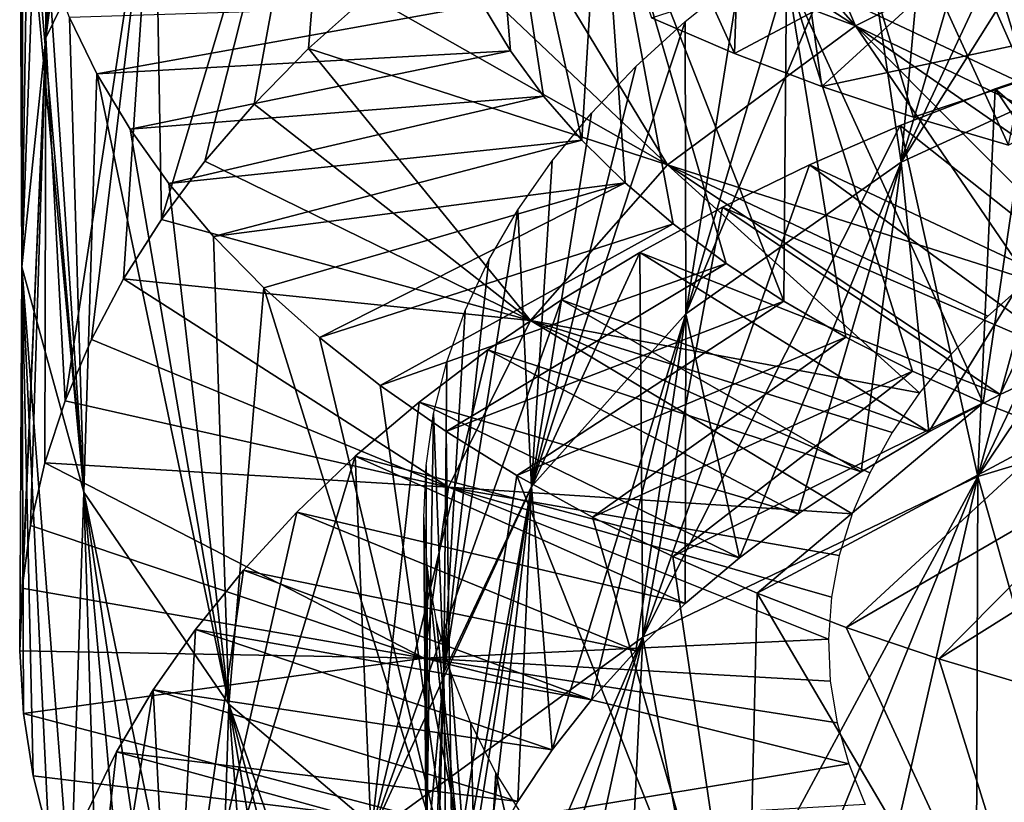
# Model space of a CAD drawing. Header units: millimetres. Extents: x -161 to 161, y -94 to 1149.
# Tile 785 of 1056: x 37.5 to 40.42, y 399.76 to 402.08. Entities that reach past the tile are written whole.
import ezdxf

# ---------------------------------------------------------------- set-up
doc = ezdxf.new("R2010")
doc.units = ezdxf.units.MM
doc.header["$LTSCALE"] = 81.481481
for name, color, linetype in [('65', 7, 'CONTINUOUS'), ('66', 7, 'CONTINUOUS'), ('67', 7, 'CONTINUOUS'), ('68', 7, 'CONTINUOUS'), ('70', 7, 'CONTINUOUS'), ('80', 7, 'CONTINUOUS')]:
    doc.layers.add(name, color=color, linetype=linetype)

msp = doc.modelspace()

# ---------------------------------------------------------------- linework, layer by layer
at = {"layer": '65', "color": 7, "linetype": 'CONTINUOUS', "true_color": 0xaaaaaa}
for points in [[(39.3918, 402.7319, -21.0942), (39.64, 402.8591, -21.3149), (39.9807, 402.0614, -20.1574), (39.3918, 402.7319, -21.0942)], [(39.9807, 402.0614, -20.1574), (39.64, 402.8591, -21.3149), (40.6737, 402.4089, -20.8053), (39.9807, 402.0614, -20.1574)], [(39.1567, 402.5974, -20.8637), (39.3918, 402.7319, -21.0942), (39.9807, 402.0614, -20.1574), (39.1567, 402.5974, -20.8637)], [(38.9353, 402.4559, -20.6241), (39.1567, 402.5974, -20.8637), (39.9807, 402.0614, -20.1574), (38.9353, 402.4559, -20.6241)], [(38.728, 402.3079, -20.3757), (38.9353, 402.4559, -20.6241), (39.4226, 401.6487, -19.4231), (38.728, 402.3079, -20.3757)], [(39.4226, 401.6487, -19.4231), (38.9353, 402.4559, -20.6241), (39.9807, 402.0614, -20.1574), (39.4226, 401.6487, -19.4231)], [(39.9807, 402.0614, -20.1574), (40.6737, 402.4089, -20.8053), (40.9332, 401.6037, -19.5875), (39.9807, 402.0614, -20.1574)], [(38.5353, 402.1539, -20.1192), (38.728, 402.3079, -20.3757), (39.4226, 401.6487, -19.4231), (38.5353, 402.1539, -20.1192)], [(38.3577, 401.9942, -19.8552), (38.5353, 402.1539, -20.1192), (39.4226, 401.6487, -19.4231), (38.3577, 401.9942, -19.8552)], [(39.4226, 401.6487, -19.4231), (39.9807, 402.0614, -20.1574), (40.4953, 401.3076, -19.0035), (39.4226, 401.6487, -19.4231)], [(40.4953, 401.3076, -19.0035), (39.9807, 402.0614, -20.1574), (40.6294, 401.4113, -19.205), (40.4953, 401.3076, -19.0035)], [(40.6294, 401.4113, -19.205), (39.9807, 402.0614, -20.1574), (40.7755, 401.5101, -19.3998), (40.6294, 401.4113, -19.205)], [(40.7755, 401.5101, -19.3998), (39.9807, 402.0614, -20.1574), (40.9332, 401.6037, -19.5875), (40.7755, 401.5101, -19.3998)], [(38.1957, 401.8295, -19.5842), (38.3577, 401.9942, -19.8552), (39.0159, 401.1867, -18.6215), (38.1957, 401.8295, -19.5842)], [(39.0159, 401.1867, -18.6215), (38.3577, 401.9942, -19.8552), (39.4226, 401.6487, -19.4231), (39.0159, 401.1867, -18.6215)], [(38.0498, 401.6603, -19.3069), (38.1957, 401.8295, -19.5842), (39.0159, 401.1867, -18.6215), (38.0498, 401.6603, -19.3069)], [(37.9207, 401.487, -19.024), (38.0498, 401.6603, -19.3069), (39.0159, 401.1867, -18.6215), (37.9207, 401.487, -19.024)], [(39.0159, 401.1867, -18.6215), (39.4226, 401.6487, -19.4231), (40.1708, 400.9726, -18.3662), (39.0159, 401.1867, -18.6215)], [(40.1708, 400.9726, -18.3662), (39.4226, 401.6487, -19.4231), (40.2655, 401.0877, -18.5833), (40.1708, 400.9726, -18.3662)], [(40.2655, 401.0877, -18.5833), (39.4226, 401.6487, -19.4231), (40.3738, 401.1995, -18.796), (40.2655, 401.0877, -18.5833)], [(40.3738, 401.1995, -18.796), (39.4226, 401.6487, -19.4231), (40.4953, 401.3076, -19.0035), (40.3738, 401.1995, -18.796)], [(37.8084, 401.3102, -18.7361), (37.9207, 401.487, -19.024), (39.0159, 401.1867, -18.6215), (37.8084, 401.3102, -18.7361)], [(37.7133, 401.1305, -18.444), (37.8084, 401.3102, -18.7361), (38.7728, 400.6926, -17.7738), (37.7133, 401.1305, -18.444)], [(38.7728, 400.6926, -17.7738), (37.8084, 401.3102, -18.7361), (39.0159, 401.1867, -18.6215), (38.7728, 400.6926, -17.7738)], [(38.7728, 400.6926, -17.7738), (39.0159, 401.1867, -18.6215), (39.9709, 400.6129, -17.6939), (38.7728, 400.6926, -17.7738)], [(39.9709, 400.6129, -17.6939), (39.0159, 401.1867, -18.6215), (40.0234, 400.7347, -17.9209), (39.9709, 400.6129, -17.6939)], [(40.0234, 400.7347, -17.9209), (39.0159, 401.1867, -18.6215), (40.0901, 400.8548, -18.1452), (40.0234, 400.7347, -17.9209)], [(40.0901, 400.8548, -18.1452), (39.0159, 401.1867, -18.6215), (40.1708, 400.9726, -18.3662), (40.0901, 400.8548, -18.1452)], [(37.6355, 400.9484, -18.1483), (37.7133, 401.1305, -18.444), (38.7728, 400.6926, -17.7738), (37.6355, 400.9484, -18.1483)], [(37.5751, 400.7644, -17.8495), (37.6355, 400.9484, -18.1483), (38.7728, 400.6926, -17.7738), (37.5751, 400.7644, -17.8495)], [(37.5324, 400.5789, -17.5484), (37.5751, 400.7644, -17.8495), (38.7006, 400.1844, -16.9026), (37.5324, 400.5789, -17.5484)], [(38.7006, 400.1844, -16.9026), (37.5751, 400.7644, -17.8495), (38.7728, 400.6926, -17.7738), (38.7006, 400.1844, -16.9026)], [(38.7006, 400.1844, -16.9026), (38.7728, 400.6926, -17.7738), (39.9003, 400.2409, -17.0018), (38.7006, 400.1844, -16.9026)], [(39.9003, 400.2409, -17.0018), (38.7728, 400.6926, -17.7738), (39.9093, 400.3655, -17.2337), (39.9003, 400.2409, -17.0018)], [(39.9093, 400.3655, -17.2337), (38.7728, 400.6926, -17.7738), (39.9329, 400.4896, -17.4647), (39.9093, 400.3655, -17.2337)], [(39.9329, 400.4896, -17.4647), (38.7728, 400.6926, -17.7738), (39.9709, 400.6129, -17.6939), (39.9329, 400.4896, -17.4647)], [(37.5075, 400.3927, -17.2456), (37.5324, 400.5789, -17.5484), (38.7006, 400.1844, -16.9026), (37.5075, 400.3927, -17.2456)], [(37.5003, 400.2063, -16.942), (37.5075, 400.3927, -17.2456), (38.7006, 400.1844, -16.9026), (37.5003, 400.2063, -16.942)], [(39.906, 400.1166, -16.7697), (38.7006, 400.1844, -16.9026), (39.9003, 400.2409, -17.0018), (39.906, 400.1166, -16.7697)], [(37.5112, 400.0202, -16.6383), (37.5003, 400.2063, -16.942), (38.7006, 400.1844, -16.9026), (37.5112, 400.0202, -16.6383)], [(38.8015, 399.6806, -16.0315), (37.5112, 400.0202, -16.6383), (38.7006, 400.1844, -16.9026), (38.8015, 399.6806, -16.0315)], [(38.8015, 399.6806, -16.0315), (38.7006, 400.1844, -16.9026), (39.961, 399.8707, -16.3077), (38.8015, 399.6806, -16.0315)], [(39.961, 399.8707, -16.3077), (38.7006, 400.1844, -16.9026), (39.9262, 399.993, -16.538), (39.961, 399.8707, -16.3077)], [(39.9262, 399.993, -16.538), (38.7006, 400.1844, -16.9026), (39.906, 400.1166, -16.7697), (39.9262, 399.993, -16.538)], [(37.5399, 399.8352, -16.3354), (37.5112, 400.0202, -16.6383), (38.8015, 399.6806, -16.0315), (37.5399, 399.8352, -16.3354)], [(40.0101, 399.7501, -16.0791), (38.8015, 399.6806, -16.0315), (39.961, 399.8707, -16.3077), (40.0101, 399.7501, -16.0791)], [(37.5865, 399.6517, -16.0339), (37.5399, 399.8352, -16.3354), (38.8015, 399.6806, -16.0315), (37.5865, 399.6517, -16.0339)]]:
    msp.add_3dface(points, dxfattribs=at)
at = {"layer": '66', "color": 7, "linetype": 'CONTINUOUS', "true_color": 0xaaaaaa}
for points in [[(37.7292, 401.9192, -13.4924), (38.8739, 402.1254, -13.7962), (37.6482, 402.0865, -13.7967), (37.7292, 401.9192, -13.4924)], [(38.9564, 401.9879, -13.5299), (38.8739, 402.1254, -13.7962), (37.7292, 401.9192, -13.4924), (38.9564, 401.9879, -13.5299)], [(37.8276, 401.7548, -13.1915), (38.9564, 401.9879, -13.5299), (37.7292, 401.9192, -13.4924), (37.8276, 401.7548, -13.1915)], [(39.0546, 401.8534, -13.2672), (38.9564, 401.9879, -13.5299), (37.8276, 401.7548, -13.1915), (39.0546, 401.8534, -13.2672)], [(40.395, 401.8746, -22.9312), (41.1129, 401.2567, -22.1943), (40.6866, 401.9742, -23.1087), (40.395, 401.8746, -22.9312)], [(37.9431, 401.5937, -12.8946), (39.0546, 401.8534, -13.2672), (37.8276, 401.7548, -13.1915), (37.9431, 401.5937, -12.8946)], [(39.1682, 401.7225, -13.0091), (39.0546, 401.8534, -13.2672), (37.9431, 401.5937, -12.8946), (39.1682, 401.7225, -13.0091)], [(40.1139, 401.766, -22.7426), (40.8681, 401.1681, -22.026), (40.395, 401.8746, -22.9312), (40.1139, 401.766, -22.7426)], [(40.8681, 401.1681, -22.026), (41.1129, 401.2567, -22.1943), (40.395, 401.8746, -22.9312), (40.8681, 401.1681, -22.026)], [(39.844, 401.6487, -22.5432), (40.8681, 401.1681, -22.026), (40.1139, 401.766, -22.7426), (39.844, 401.6487, -22.5432)], [(38.0756, 401.4366, -12.6027), (39.1682, 401.7225, -13.0091), (37.9431, 401.5937, -12.8946), (38.0756, 401.4366, -12.6027)], [(39.2968, 401.5957, -12.7563), (39.1682, 401.7225, -13.0091), (38.0756, 401.4366, -12.6027), (39.2968, 401.5957, -12.7563)], [(39.586, 401.5231, -22.3334), (40.6337, 401.0716, -21.848), (39.844, 401.6487, -22.5432), (39.586, 401.5231, -22.3334)], [(40.6337, 401.0716, -21.848), (40.8681, 401.1681, -22.026), (39.844, 401.6487, -22.5432), (40.6337, 401.0716, -21.848)], [(38.2247, 401.284, -12.3166), (39.2968, 401.5957, -12.7563), (38.0756, 401.4366, -12.6027), (38.2247, 401.284, -12.3166)], [(38.3897, 401.1363, -12.037), (39.2968, 401.5957, -12.7563), (38.2247, 401.284, -12.3166), (38.3897, 401.1363, -12.037)], [(39.44, 401.4735, -12.5094), (39.2968, 401.5957, -12.7563), (38.3897, 401.1363, -12.037), (39.44, 401.4735, -12.5094)], [(39.3405, 401.3893, -22.1135), (40.4102, 400.9675, -21.6605), (39.586, 401.5231, -22.3334), (39.3405, 401.3893, -22.1135)], [(40.4102, 400.9675, -21.6605), (40.6337, 401.0716, -21.848), (39.586, 401.5231, -22.3334), (40.4102, 400.9675, -21.6605)], [(38.5703, 400.9941, -11.7645), (39.44, 401.4735, -12.5094), (38.3897, 401.1363, -12.037), (38.5703, 400.9941, -11.7645)], [(39.5973, 401.3561, -12.2689), (39.44, 401.4735, -12.5094), (38.5703, 400.9941, -11.7645), (39.5973, 401.3561, -12.2689)], [(39.1083, 401.248, -21.8841), (40.1982, 400.8561, -21.4638), (39.3405, 401.3893, -22.1135), (39.1083, 401.248, -21.8841)], [(40.1982, 400.8561, -21.4638), (40.4102, 400.9675, -21.6605), (39.3405, 401.3893, -22.1135), (40.1982, 400.8561, -21.4638)], [(38.7659, 400.8576, -11.4996), (39.5973, 401.3561, -12.2689), (38.5703, 400.9941, -11.7645), (38.7659, 400.8576, -11.4996)], [(39.7683, 401.244, -12.0353), (39.5973, 401.3561, -12.2689), (38.7659, 400.8576, -11.4996), (39.7683, 401.244, -12.0353)], [(38.976, 400.7273, -11.2429), (39.7683, 401.244, -12.0353), (38.7659, 400.8576, -11.4996), (38.976, 400.7273, -11.2429)], [(38.8899, 401.0997, -21.6458), (39.9981, 400.7378, -21.2585), (39.1083, 401.248, -21.8841), (38.8899, 401.0997, -21.6458)], [(39.9527, 401.1374, -11.809), (39.7683, 401.244, -12.0353), (38.976, 400.7273, -11.2429), (39.9527, 401.1374, -11.809)], [(39.9981, 400.7378, -21.2585), (40.1982, 400.8561, -21.4638), (39.1083, 401.248, -21.8841), (39.9981, 400.7378, -21.2585)], [(39.2003, 400.6036, -10.9949), (39.9527, 401.1374, -11.809), (38.976, 400.7273, -11.2429), (39.2003, 400.6036, -10.9949)], [(40.1501, 401.0368, -11.5906), (39.9527, 401.1374, -11.809), (39.2003, 400.6036, -10.9949), (40.1501, 401.0368, -11.5906)], [(38.6857, 400.9449, -21.3993), (39.8107, 400.6131, -21.045), (38.8899, 401.0997, -21.6458), (38.6857, 400.9449, -21.3993)], [(39.8107, 400.6131, -21.045), (39.9981, 400.7378, -21.2585), (38.8899, 401.0997, -21.6458), (39.8107, 400.6131, -21.045)], [(39.4383, 400.4868, -10.7562), (40.1501, 401.0368, -11.5906), (39.2003, 400.6036, -10.9949), (39.4383, 400.4868, -10.7562)], [(40.3599, 400.9426, -11.3808), (40.1501, 401.0368, -11.5906), (39.4383, 400.4868, -10.7562), (40.3599, 400.9426, -11.3808)], [(38.4963, 400.784, -21.145), (39.6364, 400.4826, -20.8241), (38.6857, 400.9449, -21.3993), (38.4963, 400.784, -21.145)], [(39.6364, 400.4826, -20.8241), (39.8107, 400.6131, -21.045), (38.6857, 400.9449, -21.3993), (39.6364, 400.4826, -20.8241)], [(39.6894, 400.3774, -10.5275), (40.3599, 400.9426, -11.3808), (39.4383, 400.4868, -10.7562), (39.6894, 400.3774, -10.5275)], [(40.5816, 400.8553, -11.1803), (40.3599, 400.9426, -11.3808), (39.6894, 400.3774, -10.5275), (40.5816, 400.8553, -11.1803)], [(39.9529, 400.2758, -10.3094), (40.5816, 400.8553, -11.1803), (39.6894, 400.3774, -10.5275), (39.9529, 400.2758, -10.3094)], [(40.8142, 400.7752, -10.9897), (40.5816, 400.8553, -11.1803), (39.9529, 400.2758, -10.3094), (40.8142, 400.7752, -10.9897)], [(38.3222, 400.6176, -20.8835), (39.4758, 400.3467, -20.5963), (38.4963, 400.784, -21.145), (38.3222, 400.6176, -20.8835)], [(39.4758, 400.3467, -20.5963), (39.6364, 400.4826, -20.8241), (38.4963, 400.784, -21.145), (39.4758, 400.3467, -20.5963)], [(40.228, 400.1823, -10.1024), (40.8142, 400.7752, -10.9897), (39.9529, 400.2758, -10.3094), (40.228, 400.1823, -10.1024)], [(41.0569, 400.7027, -10.8095), (40.8142, 400.7752, -10.9897), (40.228, 400.1823, -10.1024), (41.0569, 400.7027, -10.8095)], [(40.5137, 400.0972, -9.907), (41.0569, 400.7027, -10.8095), (40.228, 400.1823, -10.1024), (40.5137, 400.0972, -9.907)], [(38.1639, 400.4462, -20.6155), (39.3293, 400.206, -20.3624), (38.3222, 400.6176, -20.8835), (38.1639, 400.4462, -20.6155)], [(39.3293, 400.206, -20.3624), (39.4758, 400.3467, -20.5963), (38.3222, 400.6176, -20.8835), (39.3293, 400.206, -20.3624)], [(38.0218, 400.2701, -20.3414), (39.1975, 400.061, -20.1227), (38.1639, 400.4462, -20.6155), (38.0218, 400.2701, -20.3414)], [(39.1975, 400.061, -20.1227), (39.3293, 400.206, -20.3624), (38.1639, 400.4462, -20.6155), (39.1975, 400.061, -20.1227)], [(37.8963, 400.0901, -20.0619), (39.0806, 399.912, -19.8778), (38.0218, 400.2701, -20.3414), (37.8963, 400.0901, -20.0619)], [(39.0806, 399.912, -19.8778), (39.1975, 400.061, -20.1227), (38.0218, 400.2701, -20.3414), (39.0806, 399.912, -19.8778)], [(37.7878, 399.9065, -19.7777), (38.979, 399.7595, -19.6281), (37.8963, 400.0901, -20.0619), (37.7878, 399.9065, -19.7777)], [(38.979, 399.7595, -19.6281), (39.0806, 399.912, -19.8778), (37.8963, 400.0901, -20.0619), (38.979, 399.7595, -19.6281)], [(37.6963, 399.72, -19.4893), (38.8928, 399.6039, -19.3743), (37.7878, 399.9065, -19.7777), (37.6963, 399.72, -19.4893)], [(38.8928, 399.6039, -19.3743), (38.979, 399.7595, -19.6281), (37.7878, 399.9065, -19.7777), (38.8928, 399.6039, -19.3743)]]:
    msp.add_3dface(points, dxfattribs=at)
at = {"layer": '67', "color": 7, "linetype": 'CONTINUOUS', "true_color": 0xaaaaaa}
for points in [[(37.7176, 403.6389, -16.5735), (37.8136, 403.8068, -16.8726), (37.5777, 402.0261, -16.9027), (37.7176, 403.6389, -16.5735)], [(37.5777, 402.0261, -16.9027), (37.8136, 403.8068, -16.8726), (37.9005, 402.6873, -18.0271), (37.5777, 402.0261, -16.9027)], [(37.6388, 403.4687, -16.2705), (37.7176, 403.6389, -16.5735), (37.5777, 402.0261, -16.9027), (37.6388, 403.4687, -16.2705)], [(37.5775, 403.2966, -15.9644), (37.6388, 403.4687, -16.2705), (37.5777, 402.0261, -16.9027), (37.5775, 403.2966, -15.9644)], [(37.5338, 403.1232, -15.6558), (37.5775, 403.2966, -15.9644), (37.5063, 401.3465, -15.7456), (37.5338, 403.1232, -15.6558)], [(37.5063, 401.3465, -15.7456), (37.5775, 403.2966, -15.9644), (37.5777, 402.0261, -16.9027), (37.5063, 401.3465, -15.7456)], [(37.9207, 401.487, -19.024), (37.9005, 402.6873, -18.0271), (38.464, 403.3011, -19.0807), (37.9207, 401.487, -19.024)], [(38.0498, 401.6603, -19.3069), (37.9207, 401.487, -19.024), (38.464, 403.3011, -19.0807), (38.0498, 401.6603, -19.3069)], [(38.1957, 401.8295, -19.5842), (38.0498, 401.6603, -19.3069), (38.464, 403.3011, -19.0807), (38.1957, 401.8295, -19.5842)], [(38.3577, 401.9942, -19.8552), (38.1957, 401.8295, -19.5842), (38.464, 403.3011, -19.0807), (38.3577, 401.9942, -19.8552)], [(38.5353, 402.1539, -20.1192), (38.3577, 401.9942, -19.8552), (38.464, 403.3011, -19.0807), (38.5353, 402.1539, -20.1192)], [(37.5079, 402.949, -15.3455), (37.5338, 403.1232, -15.6558), (37.5063, 401.3465, -15.7456), (37.5079, 402.949, -15.3455)], [(37.5, 402.7747, -15.0343), (37.5079, 402.949, -15.3455), (37.5063, 401.3465, -15.7456), (37.5, 402.7747, -15.0343)], [(37.5103, 402.6007, -14.7231), (37.5, 402.7747, -15.0343), (37.5063, 401.3465, -15.7456), (37.5103, 402.6007, -14.7231)], [(37.6355, 400.9484, -18.1483), (37.5777, 402.0261, -16.9027), (37.9005, 402.6873, -18.0271), (37.6355, 400.9484, -18.1483)], [(37.7133, 401.1305, -18.444), (37.6355, 400.9484, -18.1483), (37.9005, 402.6873, -18.0271), (37.7133, 401.1305, -18.444)], [(37.8084, 401.3102, -18.7361), (37.7133, 401.1305, -18.444), (37.9005, 402.6873, -18.0271), (37.8084, 401.3102, -18.7361)], [(37.9207, 401.487, -19.024), (37.8084, 401.3102, -18.7361), (37.9005, 402.6873, -18.0271), (37.9207, 401.487, -19.024)], [(37.6901, 400.6774, -14.5942), (37.5103, 402.6007, -14.7231), (37.5063, 401.3465, -15.7456), (37.6901, 400.6774, -14.5942)], [(37.5386, 402.4277, -14.4126), (37.5103, 402.6007, -14.7231), (37.6901, 400.6774, -14.5942), (37.5386, 402.4277, -14.4126)], [(37.5846, 402.2561, -14.1036), (37.5386, 402.4277, -14.4126), (37.6901, 400.6774, -14.5942), (37.5846, 402.2561, -14.1036)], [(37.6482, 402.0865, -13.7967), (37.5846, 402.2561, -14.1036), (37.6901, 400.6774, -14.5942), (37.6482, 402.0865, -13.7967)], [(40.9881, 402.0645, -23.2747), (41.2987, 402.1451, -23.429), (40.344, 400.7235, -23.8625), (40.9881, 402.0645, -23.2747)], [(40.344, 400.7235, -23.8625), (41.2987, 402.1451, -23.429), (41.4892, 401.0685, -24.4731), (40.344, 400.7235, -23.8625)], [(37.7292, 401.9192, -13.4924), (37.6482, 402.0865, -13.7967), (37.6901, 400.6774, -14.5942), (37.7292, 401.9192, -13.4924)], [(40.6866, 401.9742, -23.1087), (40.9881, 402.0645, -23.2747), (40.344, 400.7235, -23.8625), (40.6866, 401.9742, -23.1087)], [(37.5075, 400.3927, -17.2456), (37.5003, 400.2063, -16.942), (37.5777, 402.0261, -16.9027), (37.5075, 400.3927, -17.2456)], [(37.5003, 400.2063, -16.942), (37.5063, 401.3465, -15.7456), (37.5777, 402.0261, -16.9027), (37.5003, 400.2063, -16.942)], [(37.5324, 400.5789, -17.5484), (37.5075, 400.3927, -17.2456), (37.5777, 402.0261, -16.9027), (37.5324, 400.5789, -17.5484)], [(37.5751, 400.7644, -17.8495), (37.5324, 400.5789, -17.5484), (37.5777, 402.0261, -16.9027), (37.5751, 400.7644, -17.8495)], [(37.6355, 400.9484, -18.1483), (37.5751, 400.7644, -17.8495), (37.5777, 402.0261, -16.9027), (37.6355, 400.9484, -18.1483)], [(40.395, 401.8746, -22.9312), (40.6866, 401.9742, -23.1087), (40.344, 400.7235, -23.8625), (40.395, 401.8746, -22.9312)], [(38.121, 400.0477, -13.4872), (37.7292, 401.9192, -13.4924), (37.6901, 400.6774, -14.5942), (38.121, 400.0477, -13.4872)], [(37.8276, 401.7548, -13.1915), (37.7292, 401.9192, -13.4924), (38.121, 400.0477, -13.4872), (37.8276, 401.7548, -13.1915)], [(40.1139, 401.766, -22.7426), (40.395, 401.8746, -22.9312), (40.344, 400.7235, -23.8625), (40.1139, 401.766, -22.7426)], [(39.844, 401.6487, -22.5432), (40.1139, 401.766, -22.7426), (39.3498, 400.2468, -23.0959), (39.844, 401.6487, -22.5432)], [(39.3498, 400.2468, -23.0959), (40.1139, 401.766, -22.7426), (40.344, 400.7235, -23.8625), (39.3498, 400.2468, -23.0959)], [(37.9431, 401.5937, -12.8946), (37.8276, 401.7548, -13.1915), (38.121, 400.0477, -13.4872), (37.9431, 401.5937, -12.8946)], [(39.586, 401.5231, -22.3334), (39.844, 401.6487, -22.5432), (39.3498, 400.2468, -23.0959), (39.586, 401.5231, -22.3334)], [(38.0756, 401.4366, -12.6027), (37.9431, 401.5937, -12.8946), (38.121, 400.0477, -13.4872), (38.0756, 401.4366, -12.6027)], [(39.3405, 401.3893, -22.1135), (39.586, 401.5231, -22.3334), (39.3498, 400.2468, -23.0959), (39.3405, 401.3893, -22.1135)], [(38.2247, 401.284, -12.3166), (38.0756, 401.4366, -12.6027), (38.121, 400.0477, -13.4872), (38.2247, 401.284, -12.3166)], [(39.1083, 401.248, -21.8841), (39.3405, 401.3893, -22.1135), (38.5435, 399.6599, -22.1962), (39.1083, 401.248, -21.8841)], [(38.5435, 399.6599, -22.1962), (39.3405, 401.3893, -22.1135), (39.3498, 400.2468, -23.0959), (38.5435, 399.6599, -22.1962)], [(37.5003, 400.2063, -16.942), (37.5112, 400.0202, -16.6383), (37.5063, 401.3465, -15.7456), (37.5003, 400.2063, -16.942)], [(37.5112, 400.0202, -16.6383), (37.5399, 399.8352, -16.3354), (37.5063, 401.3465, -15.7456), (37.5112, 400.0202, -16.6383)], [(37.5399, 399.8352, -16.3354), (37.5865, 399.6517, -16.0339), (37.5063, 401.3465, -15.7456), (37.5399, 399.8352, -16.3354)], [(37.5865, 399.6517, -16.0339), (37.6508, 399.4702, -15.7344), (37.5063, 401.3465, -15.7456), (37.5865, 399.6517, -16.0339)], [(37.6508, 399.4702, -15.7344), (37.6901, 400.6774, -14.5942), (37.5063, 401.3465, -15.7456), (37.6508, 399.4702, -15.7344)], [(38.7848, 399.4846, -12.4621), (38.2247, 401.284, -12.3166), (38.121, 400.0477, -13.4872), (38.7848, 399.4846, -12.4621)], [(38.3897, 401.1363, -12.037), (38.2247, 401.284, -12.3166), (38.7848, 399.4846, -12.4621), (38.3897, 401.1363, -12.037)], [(38.8899, 401.0997, -21.6458), (39.1083, 401.248, -21.8841), (38.5435, 399.6599, -22.1962), (38.8899, 401.0997, -21.6458)], [(38.5703, 400.9941, -11.7645), (38.3897, 401.1363, -12.037), (38.7848, 399.4846, -12.4621), (38.5703, 400.9941, -11.7645)], [(38.6857, 400.9449, -21.3993), (38.8899, 401.0997, -21.6458), (38.5435, 399.6599, -22.1962), (38.6857, 400.9449, -21.3993)], [(40.6301, 399.7176, -25.0224), (40.344, 400.7235, -23.8625), (41.4892, 401.0685, -24.4731), (40.6301, 399.7176, -25.0224)], [(38.7659, 400.8576, -11.4996), (38.5703, 400.9941, -11.7645), (38.7848, 399.4846, -12.4621), (38.7659, 400.8576, -11.4996)], [(38.4963, 400.784, -21.145), (38.6857, 400.9449, -21.3993), (38.5435, 399.6599, -22.1962), (38.4963, 400.784, -21.145)], [(38.976, 400.7273, -11.2429), (38.7659, 400.8576, -11.4996), (38.7848, 399.4846, -12.4621), (38.976, 400.7273, -11.2429)], [(38.3222, 400.6176, -20.8835), (38.4963, 400.784, -21.145), (37.9534, 398.9894, -21.1928), (38.3222, 400.6176, -20.8835)], [(37.9534, 398.9894, -21.1928), (38.4963, 400.784, -21.145), (38.5435, 399.6599, -22.1962), (37.9534, 398.9894, -21.1928)], [(39.6559, 399.0123, -11.5527), (38.976, 400.7273, -11.2429), (38.7848, 399.4846, -12.4621), (39.6559, 399.0123, -11.5527)], [(39.2003, 400.6036, -10.9949), (38.976, 400.7273, -11.2429), (39.6559, 399.0123, -11.5527), (39.2003, 400.6036, -10.9949)], [(39.5374, 399.2285, -24.2574), (39.3498, 400.2468, -23.0959), (40.344, 400.7235, -23.8625), (39.5374, 399.2285, -24.2574)], [(39.7931, 399.3643, -24.4641), (39.5374, 399.2285, -24.2574), (40.344, 400.7235, -23.8625), (39.7931, 399.3643, -24.4641)], [(40.0611, 399.4913, -24.6608), (39.7931, 399.3643, -24.4641), (40.344, 400.7235, -23.8625), (40.0611, 399.4913, -24.6608)], [(40.3404, 399.6092, -24.8471), (40.0611, 399.4913, -24.6608), (40.344, 400.7235, -23.8625), (40.3404, 399.6092, -24.8471)], [(40.6301, 399.7176, -25.0224), (40.3404, 399.6092, -24.8471), (40.344, 400.7235, -23.8625), (40.6301, 399.7176, -25.0224)], [(37.6508, 399.4702, -15.7344), (37.7325, 399.2912, -15.4376), (37.6901, 400.6774, -14.5942), (37.6508, 399.4702, -15.7344)], [(37.7325, 399.2912, -15.4376), (37.8314, 399.1153, -15.1441), (37.6901, 400.6774, -14.5942), (37.7325, 399.2912, -15.4376)], [(37.8314, 399.1153, -15.1441), (37.9475, 398.9429, -14.8545), (37.6901, 400.6774, -14.5942), (37.8314, 399.1153, -15.1441)], [(37.9475, 398.9429, -14.8545), (38.0803, 398.7746, -14.5698), (37.6901, 400.6774, -14.5942), (37.9475, 398.9429, -14.8545)], [(38.0803, 398.7746, -14.5698), (38.121, 400.0477, -13.4872), (37.6901, 400.6774, -14.5942), (38.0803, 398.7746, -14.5698)], [(38.1639, 400.4462, -20.6155), (38.3222, 400.6176, -20.8835), (37.9534, 398.9894, -21.1928), (38.1639, 400.4462, -20.6155)], [(39.4383, 400.4868, -10.7562), (39.2003, 400.6036, -10.9949), (39.6559, 399.0123, -11.5527), (39.4383, 400.4868, -10.7562)], [(39.6894, 400.3774, -10.5275), (39.4383, 400.4868, -10.7562), (39.6559, 399.0123, -11.5527), (39.6894, 400.3774, -10.5275)], [(38.0218, 400.2701, -20.3414), (38.1639, 400.4462, -20.6155), (37.9534, 398.9894, -21.1928), (38.0218, 400.2701, -20.3414)], [(40.704, 398.6524, -10.7899), (39.6894, 400.3774, -10.5275), (39.6559, 399.0123, -11.5527), (40.704, 398.6524, -10.7899)], [(39.9529, 400.2758, -10.3094), (39.6894, 400.3774, -10.5275), (40.704, 398.6524, -10.7899), (39.9529, 400.2758, -10.3094)], [(40.228, 400.1823, -10.1024), (39.9529, 400.2758, -10.3094), (40.704, 398.6524, -10.7899), (40.228, 400.1823, -10.1024)], [(37.8963, 400.0901, -20.0619), (38.0218, 400.2701, -20.3414), (37.9534, 398.9894, -21.1928), (37.8963, 400.0901, -20.0619)], [(38.648, 398.6077, -23.3405), (38.5435, 399.6599, -22.1962), (39.3498, 400.2468, -23.0959), (38.648, 398.6077, -23.3405)], [(38.8494, 398.7736, -23.5822), (38.648, 398.6077, -23.3405), (39.3498, 400.2468, -23.0959), (38.8494, 398.7736, -23.5822)], [(39.065, 398.9326, -23.8159), (38.8494, 398.7736, -23.5822), (39.3498, 400.2468, -23.0959), (39.065, 398.9326, -23.8159)], [(39.2945, 399.0844, -24.0411), (39.065, 398.9326, -23.8159), (39.3498, 400.2468, -23.0959), (39.2945, 399.0844, -24.0411)], [(39.5374, 399.2285, -24.2574), (39.2945, 399.0844, -24.0411), (39.3498, 400.2468, -23.0959), (39.5374, 399.2285, -24.2574)], [(40.5137, 400.0972, -9.907), (40.228, 400.1823, -10.1024), (40.704, 398.6524, -10.7899), (40.5137, 400.0972, -9.907)], [(37.7878, 399.9065, -19.7777), (37.8963, 400.0901, -20.0619), (37.6023, 398.2636, -20.1179), (37.7878, 399.9065, -19.7777)], [(37.6023, 398.2636, -20.1179), (37.8963, 400.0901, -20.0619), (37.9534, 398.9894, -21.1928), (37.6023, 398.2636, -20.1179)], [(38.0803, 398.7746, -14.5698), (38.2296, 398.6111, -14.2906), (38.121, 400.0477, -13.4872), (38.0803, 398.7746, -14.5698)], [(38.2296, 398.6111, -14.2906), (38.3947, 398.4527, -14.0175), (38.121, 400.0477, -13.4872), (38.2296, 398.6111, -14.2906)], [(38.3947, 398.4527, -14.0175), (38.5753, 398.3, -13.7514), (38.121, 400.0477, -13.4872), (38.3947, 398.4527, -14.0175)], [(38.5753, 398.3, -13.7514), (38.771, 398.1534, -13.4927), (38.121, 400.0477, -13.4872), (38.5753, 398.3, -13.7514)], [(38.771, 398.1534, -13.4927), (38.7848, 399.4846, -12.4621), (38.121, 400.0477, -13.4872), (38.771, 398.1534, -13.4927)], [(37.6963, 399.72, -19.4893), (37.7878, 399.9065, -19.7777), (37.6023, 398.2636, -20.1179), (37.6963, 399.72, -19.4893)]]:
    msp.add_3dface(points, dxfattribs=at)
at = {"layer": '68', "color": 7, "linetype": 'CONTINUOUS', "true_color": 0xaaaaaa}
for points in [[(39.622, 401.9795, -9.4997), (39.3752, 402.0853, -9.7327), (40.4976, 402.446, -10.1776), (39.622, 401.9795, -9.4997)], [(39.8814, 401.8812, -9.2773), (39.622, 401.9795, -9.4997), (40.4976, 402.446, -10.1776), (39.8814, 401.8812, -9.2773)], [(41.3645, 402.1986, -9.5229), (39.8814, 401.8812, -9.2773), (40.4976, 402.446, -10.1776), (41.3645, 402.1986, -9.5229)], [(40.1526, 401.7905, -9.0658), (39.8814, 401.8812, -9.2773), (41.3645, 402.1986, -9.5229), (40.1526, 401.7905, -9.0658)], [(40.435, 401.7078, -8.8657), (40.1526, 401.7905, -9.0658), (41.3645, 402.1986, -9.5229), (40.435, 401.7078, -8.8657)]]:
    msp.add_3dface(points, dxfattribs=at)
at = {"layer": '70', "color": 7, "linetype": 'CONTINUOUS', "true_color": 0xaaaaaa}
for points in [[(39.3752, 402.0853, -9.7327), (39.622, 401.9795, -9.4997), (38.7984, 403.7926, -9.4525), (39.3752, 402.0853, -9.7327)], [(39.622, 401.9795, -9.4997), (39.6695, 403.3809, -8.5208), (38.7984, 403.7926, -9.4525), (39.622, 401.9795, -9.4997)], [(39.622, 401.9795, -9.4997), (39.8814, 401.8812, -9.2773), (39.6695, 403.3809, -8.5208), (39.622, 401.9795, -9.4997)], [(39.8814, 401.8812, -9.2773), (40.1526, 401.7905, -9.0658), (39.6695, 403.3809, -8.5208), (39.8814, 401.8812, -9.2773)], [(40.1526, 401.7905, -9.0658), (40.435, 401.7078, -8.8657), (39.6695, 403.3809, -8.5208), (40.1526, 401.7905, -9.0658)], [(40.435, 401.7078, -8.8657), (40.7158, 403.0718, -7.7418), (39.6695, 403.3809, -8.5208), (40.435, 401.7078, -8.8657)]]:
    msp.add_3dface(points, dxfattribs=at)
at = {"layer": '80', "color": 7, "linetype": 'CONTINUOUS', "true_color": 0xaaaaaa}
for points in [[(40.4975, 401.8802, -10.5623), (39.9527, 403.1176, -10.447), (39.7758, 402.2215, -11.3391), (40.4975, 401.8802, -10.5623)], [(40.1501, 403.0233, -10.2258), (39.9527, 403.1176, -10.447), (40.4975, 401.8802, -10.5623), (40.1501, 403.0233, -10.2258)], [(38.8739, 402.1254, -13.7962), (38.9564, 401.9879, -13.5299), (38.8638, 403.1005, -13.159), (38.8739, 402.1254, -13.7962)], [(38.9564, 401.9879, -13.5299), (39.0546, 401.8534, -13.2672), (38.8638, 403.1005, -13.159), (38.9564, 401.9879, -13.5299)], [(39.0546, 401.8534, -13.2672), (39.1682, 401.7225, -13.0091), (38.8638, 403.1005, -13.159), (39.0546, 401.8534, -13.2672)], [(39.1682, 401.7225, -13.0091), (39.2242, 402.6345, -12.2141), (38.8638, 403.1005, -13.159), (39.1682, 401.7225, -13.0091)], [(40.3599, 402.9352, -10.0133), (40.1501, 403.0233, -10.2258), (40.4975, 401.8802, -10.5623), (40.3599, 402.9352, -10.0133)], [(40.5816, 402.8537, -9.8103), (40.3599, 402.9352, -10.0133), (40.4975, 401.8802, -10.5623), (40.5816, 402.8537, -9.8103)], [(40.6337, 402.7633, -20.4799), (40.8681, 402.8546, -20.6606), (40.1168, 401.6573, -20.689), (40.6337, 402.7633, -20.4799)], [(40.1168, 401.6573, -20.689), (40.8681, 402.8546, -20.6606), (40.9148, 402.0238, -21.3709), (40.1168, 401.6573, -20.689)], [(40.4102, 402.6646, -20.2895), (40.6337, 402.7633, -20.4799), (40.1168, 401.6573, -20.689), (40.4102, 402.6646, -20.2895)], [(40.1982, 402.5589, -20.0897), (40.4102, 402.6646, -20.2895), (40.1168, 401.6573, -20.689), (40.1982, 402.5589, -20.0897)], [(39.1682, 401.7225, -13.0091), (39.2968, 401.5957, -12.7563), (39.2242, 402.6345, -12.2141), (39.1682, 401.7225, -13.0091)], [(39.2968, 401.5957, -12.7563), (39.44, 401.4735, -12.5094), (39.2242, 402.6345, -12.2141), (39.2968, 401.5957, -12.7563)], [(39.44, 401.4735, -12.5094), (39.5973, 401.3561, -12.2689), (39.2242, 402.6345, -12.2141), (39.44, 401.4735, -12.5094)], [(39.5973, 401.3561, -12.2689), (39.7683, 401.244, -12.0353), (39.2242, 402.6345, -12.2141), (39.5973, 401.3561, -12.2689)], [(39.7683, 401.244, -12.0353), (39.7758, 402.2215, -11.3391), (39.2242, 402.6345, -12.2141), (39.7683, 401.244, -12.0353)], [(39.9981, 402.4466, -19.881), (40.1982, 402.5589, -20.0897), (40.1168, 401.6573, -20.689), (39.9981, 402.4466, -19.881)], [(39.8107, 402.3281, -19.6641), (39.9981, 402.4466, -19.881), (39.4773, 401.207, -19.8982), (39.8107, 402.3281, -19.6641)], [(39.4773, 401.207, -19.8982), (39.9981, 402.4466, -19.881), (40.1168, 401.6573, -20.689), (39.4773, 401.207, -19.8982)], [(39.6364, 402.2039, -19.4395), (39.8107, 402.3281, -19.6641), (39.4773, 401.207, -19.8982), (39.6364, 402.2039, -19.4395)], [(39.7683, 401.244, -12.0353), (39.9527, 401.1374, -11.809), (39.7758, 402.2215, -11.3391), (39.7683, 401.244, -12.0353)], [(39.9527, 401.1374, -11.809), (40.1501, 401.0368, -11.5906), (39.7758, 402.2215, -11.3391), (39.9527, 401.1374, -11.809)], [(40.1501, 401.0368, -11.5906), (40.3599, 400.9426, -11.3808), (39.7758, 402.2215, -11.3391), (40.1501, 401.0368, -11.5906)], [(40.3599, 400.9426, -11.3808), (40.4975, 401.8802, -10.5623), (39.7758, 402.2215, -11.3391), (40.3599, 400.9426, -11.3808)], [(39.4758, 402.0747, -19.2079), (39.6364, 402.2039, -19.4395), (39.4773, 401.207, -19.8982), (39.4758, 402.0747, -19.2079)], [(39.3293, 401.9408, -18.97), (39.4758, 402.0747, -19.2079), (39.0191, 400.6943, -19.0239), (39.3293, 401.9408, -18.97)], [(39.0191, 400.6943, -19.0239), (39.4758, 402.0747, -19.2079), (39.4773, 401.207, -19.8982), (39.0191, 400.6943, -19.0239)], [(40.1982, 400.8561, -21.4638), (40.1168, 401.6573, -20.689), (40.9148, 402.0238, -21.3709), (40.1982, 400.8561, -21.4638)], [(40.4102, 400.9675, -21.6605), (40.1982, 400.8561, -21.4638), (40.9148, 402.0238, -21.3709), (40.4102, 400.9675, -21.6605)], [(40.6337, 401.0716, -21.848), (40.4102, 400.9675, -21.6605), (40.9148, 402.0238, -21.3709), (40.6337, 401.0716, -21.848)], [(39.1975, 401.8027, -18.7263), (39.3293, 401.9408, -18.97), (39.0191, 400.6943, -19.0239), (39.1975, 401.8027, -18.7263)], [(40.3599, 400.9426, -11.3808), (40.5816, 400.8553, -11.1803), (40.4975, 401.8802, -10.5623), (40.3599, 400.9426, -11.3808)], [(39.0806, 401.6608, -18.4772), (39.1975, 401.8027, -18.7263), (39.0191, 400.6943, -19.0239), (39.0806, 401.6608, -18.4772)], [(38.979, 401.5155, -18.2232), (39.0806, 401.6608, -18.4772), (39.0191, 400.6943, -19.0239), (38.979, 401.5155, -18.2232)], [(39.6364, 400.4826, -20.8241), (39.4773, 401.207, -19.8982), (40.1168, 401.6573, -20.689), (39.6364, 400.4826, -20.8241)], [(39.8107, 400.6131, -21.045), (39.6364, 400.4826, -20.8241), (40.1168, 401.6573, -20.689), (39.8107, 400.6131, -21.045)], [(39.9981, 400.7378, -21.2585), (39.8107, 400.6131, -21.045), (40.1168, 401.6573, -20.689), (39.9981, 400.7378, -21.2585)], [(40.1982, 400.8561, -21.4638), (39.9981, 400.7378, -21.2585), (40.1168, 401.6573, -20.689), (40.1982, 400.8561, -21.4638)], [(38.8928, 401.3673, -17.965), (38.979, 401.5155, -18.2232), (38.7594, 400.1418, -18.0937), (38.8928, 401.3673, -17.965)], [(38.7594, 400.1418, -18.0937), (38.979, 401.5155, -18.2232), (39.0191, 400.6943, -19.0239), (38.7594, 400.1418, -18.0937)], [(38.8223, 401.2167, -17.7032), (38.8928, 401.3673, -17.965), (38.7594, 400.1418, -18.0937), (38.8223, 401.2167, -17.7032)], [(38.7675, 401.0644, -17.4386), (38.8223, 401.2167, -17.7032), (38.7594, 400.1418, -18.0937), (38.7675, 401.0644, -17.4386)], [(39.0806, 399.912, -19.8778), (39.0191, 400.6943, -19.0239), (39.4773, 401.207, -19.8982), (39.0806, 399.912, -19.8778)], [(39.1975, 400.061, -20.1227), (39.0806, 399.912, -19.8778), (39.4773, 401.207, -19.8982), (39.1975, 400.061, -20.1227)], [(39.3293, 400.206, -20.3624), (39.1975, 400.061, -20.1227), (39.4773, 401.207, -19.8982), (39.3293, 400.206, -20.3624)], [(39.4758, 400.3467, -20.5963), (39.3293, 400.206, -20.3624), (39.4773, 401.207, -19.8982), (39.4758, 400.3467, -20.5963)], [(39.6364, 400.4826, -20.8241), (39.4758, 400.3467, -20.5963), (39.4773, 401.207, -19.8982), (39.6364, 400.4826, -20.8241)], [(38.7288, 400.9108, -17.1718), (38.7675, 401.0644, -17.4386), (38.7594, 400.1418, -18.0937), (38.7288, 400.9108, -17.1718)], [(38.7063, 400.7564, -16.9034), (38.7288, 400.9108, -17.1718), (38.7066, 399.5742, -17.1379), (38.7063, 400.7564, -16.9034)], [(38.7066, 399.5742, -17.1379), (38.7288, 400.9108, -17.1718), (38.7594, 400.1418, -18.0937), (38.7066, 399.5742, -17.1379)], [(38.7001, 400.6018, -16.6341), (38.7063, 400.7564, -16.9034), (38.7066, 399.5742, -17.1379), (38.7001, 400.6018, -16.6341)], [(38.7675, 399.286, -18.8568), (38.7594, 400.1418, -18.0937), (39.0191, 400.6943, -19.0239), (38.7675, 399.286, -18.8568)], [(38.8223, 399.4459, -19.1169), (38.7675, 399.286, -18.8568), (39.0191, 400.6943, -19.0239), (38.8223, 399.4459, -19.1169)], [(38.8928, 399.6039, -19.3743), (38.8223, 399.4459, -19.1169), (39.0191, 400.6943, -19.0239), (38.8928, 399.6039, -19.3743)], [(38.979, 399.7595, -19.6281), (38.8928, 399.6039, -19.3743), (39.0191, 400.6943, -19.0239), (38.979, 399.7595, -19.6281)], [(39.0806, 399.912, -19.8778), (38.979, 399.7595, -19.6281), (39.0191, 400.6943, -19.0239), (39.0806, 399.912, -19.8778)], [(38.7105, 400.4474, -16.3646), (38.7001, 400.6018, -16.6341), (38.7066, 399.5742, -17.1379), (38.7105, 400.4474, -16.3646)], [(38.8638, 399.0162, -16.1876), (38.7105, 400.4474, -16.3646), (38.7066, 399.5742, -17.1379), (38.8638, 399.0162, -16.1876)], [(38.7372, 400.2939, -16.0957), (38.7105, 400.4474, -16.3646), (38.8638, 399.0162, -16.1876), (38.7372, 400.2939, -16.0957)], [(38.7801, 400.1418, -15.8281), (38.7372, 400.2939, -16.0957), (38.8638, 399.0162, -16.1876), (38.7801, 400.1418, -15.8281)], [(38.7063, 398.9628, -18.3306), (38.7001, 398.8005, -18.0659), (38.7594, 400.1418, -18.0937), (38.7063, 398.9628, -18.3306)], [(38.7001, 398.8005, -18.0659), (38.7066, 399.5742, -17.1379), (38.7594, 400.1418, -18.0937), (38.7001, 398.8005, -18.0659)], [(38.7288, 399.1248, -18.5945), (38.7063, 398.9628, -18.3306), (38.7594, 400.1418, -18.0937), (38.7288, 399.1248, -18.5945)], [(38.7675, 399.286, -18.8568), (38.7288, 399.1248, -18.5945), (38.7594, 400.1418, -18.0937), (38.7675, 399.286, -18.8568)], [(38.839, 399.9917, -15.5625), (38.7801, 400.1418, -15.8281), (38.8638, 399.0162, -16.1876), (38.839, 399.9917, -15.5625)], [(38.9137, 399.8439, -15.2996), (38.839, 399.9917, -15.5625), (38.8638, 399.0162, -16.1876), (38.9137, 399.8439, -15.2996)], [(39.2241, 398.4922, -15.2736), (38.9137, 399.8439, -15.2996), (38.8638, 399.0162, -16.1876), (39.2241, 398.4922, -15.2736)], [(39.0041, 399.6992, -15.04), (38.9137, 399.8439, -15.2996), (39.2241, 398.4922, -15.2736), (39.0041, 399.6992, -15.04)]]:
    msp.add_3dface(points, dxfattribs=at)

doc.saveas('drawing.dxf')
